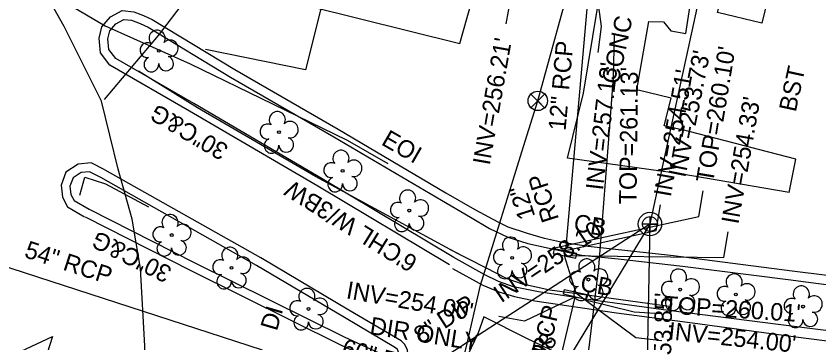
# Model space of a CAD drawing. Extents: x 2100323 to 2109811, y 740376 to 749755.
# Drawn here: x 2105761.6 to 2105946.2, y 743169.5 to 743244.5 of the extents above; entities that cross this region are included whole.
import ezdxf

# ---------------------------------------------------------------- set-up
doc = ezdxf.new("R2010")
doc.units = 0
for name, color, linetype in [('Exist Other Culture Fence Line', 7, 'Continuous'), ('Exist Other Culture Fence Line Text', 7, 'Continuous'), ('Exist Roads Change in Surface', 7, 'Continuous'), ('Exist Roads Change in Surface Text', 7, 'Continuous'), ('Exist Roads Curbs', 7, 'Continuous'), ('Exist Roads EOP Other', 7, 'Continuous'), ('Exist Roads EOP Other Text', 7, 'Continuous'), ('Exist Structure Minor Catch Basin', 7, 'Continuous'), ('Exist Structure Minor Catch Basin Text', 7, 'Continuous'), ('Exist Structure Minor Catch Basin Top Elevation', 7, 'Continuous'), ('Exist Structure Minor Drop Inlet Leader', 7, 'Continuous'), ('Exist Structure Minor Drop Inlet Text', 7, 'Continuous'), ('Exist Structure Minor Pipes RCP 12 Inch', 7, 'Continuous'), ('Exist Structure Minor Pipes RCP 12 Inch Invert', 7, 'Continuous'), ('Exist Structure Minor Pipes RCP 12 Inch Leader', 7, 'Continuous'), ('Exist Structure Minor Pipes RCP 12 Inch Text', 7, 'Continuous'), ('Exist Structure Minor Pipes RCP 54 Inch', 7, 'Continuous'), ('Exist Structure Minor Pipes RCP 54 Inch Text', 7, 'Continuous'), ('Exist Structure Minor Pipes RCP 60 Inch Text', 7, 'Continuous'), ('Exist Utilities Gas UG Line SUE LOS B', 7, 'Continuous'), ('Exist Utilities Other Unknown UG SUE LOS B', 7, 'Continuous'), ('Exist Utilities Sanitary Sewer Manhole CELL', 7, 'Continuous'), ('Exist Utilities Sanitary Sewer Manhole Text', 7, 'Continuous'), ('Exist Utilities Sanitary Sewer UG Line', 7, 'Continuous'), ('Exist Utilities Sanitary Sewer UG Line Invert Elevation', 7, 'Continuous'), ('Exist Utilities Sanitary Sewer UG Line Text', 7, 'Continuous'), ('Exist Utilities TV UG Cable SUE LOS C', 7, 'Continuous'), ('Exist Utilities Water UG Line SUE LOS B', 7, 'Continuous'), ('Exist Utilities Water UG Line SUE LOS B Text', 7, 'Continuous'), ('Exist Utilities Water Valve CELL', 7, 'Continuous'), ('Exist Vegetation Tree CELL', 7, 'Continuous')]:
    doc.layers.add(name, color=color, linetype=linetype)

msp = doc.modelspace()

# ---------------------------------------------------------------- linework, layer by layer
at = {"layer": 'Exist Other Culture Fence Line'}
for points in [[(2105863.23, 743189.96), (2105830.44, 743207.68), (2105803.36, 743223.47), (2105789.79, 743231.9)], [(2105776.28, 743203.41), (2105777.49, 743207.57), (2105782.19, 743206.02), (2105792.07, 743200.74)], [(2105911.72, 743177.82), (2105895.63, 743180.08), (2105884.33, 743181.63), (2105878.01, 743182.98), (2105874.51, 743184.19), (2105869.59, 743186.74), (2105861.47, 743190.83)]]:
    msp.add_lwpolyline(points, dxfattribs=at)
at = {"layer": 'Exist Roads Change in Surface'}
for points in [[(2105939.32, 743204.04), (2105914.25, 743208.31), (2105907.07, 743209.3), (2105888.4, 743211.91), (2105892.08, 743226.8), (2105895.27, 743246.36), (2105896.37, 743253.03), (2105887.36, 743255.01), (2105890.02, 743268.1), (2105882.17, 743269.66)], [(2105939.32, 743204.04), (2105940.84, 743211.68), (2105916.31, 743218.03), (2105910.55, 743219.33), (2105912.2, 743225.67), (2105904.31, 743227.62), (2105907.03, 743243.31), (2105910.46, 743243.19), (2105912.14, 743241.17), (2105915.56, 743240.49), (2105919.18, 743264), (2105920.16, 743268.98), (2105927.32, 743267.46)], [(2105920.61, 743139.43), (2105925.3, 743139.37), (2105926.24, 743160.88), (2105899.86, 743163.56), (2105891.36, 743164.59), (2105879.05, 743170.54), (2105869.15, 743175.49), (2105867.79, 743171.54), (2105864.8, 743165.33), (2105861.31, 743160.93), (2105859.76, 743159.61)]]:
    msp.add_lwpolyline(points, dxfattribs=at)
at = {"layer": 'Exist Roads Curbs'}
for points in [[(2105925.8, 743257.03), (2105935.9, 743254.57), (2105933.02, 743242.91), (2105922.88, 743245.36), (2105925.8, 743257.03)], [(2105862.25, 743189.09), (2105832, 743207.18), (2105802.52, 743224.45), (2105784.57, 743234.76), (2105783, 743236.85), (2105782.75, 743239.3), (2105783.19, 743241.11), (2105784.6, 743242.73), (2105786.42, 743243.73), (2105788.21, 743243.57), (2105790.15, 743242.8), (2105792, 743241.96), (2105810.89, 743230.51), (2105834.69, 743216.84), (2105859.4, 743202.25), (2105866.07, 743198.39)], [(2105781.16, 743207.44), (2105778.52, 743208.77), (2105776.59, 743208.61), (2105774.76, 743207.39), (2105774.02, 743205.44), (2105774.23, 743203.58), (2105774.97, 743202.19), (2105778.41, 743200.19)], [(2105778.41, 743200.19), (2105802.71, 743187.9), (2105837.23, 743170.79), (2105847.88, 743165.88), (2105848.7, 743165.72), (2105849.42, 743166.04), (2105849.7, 743166.65), (2105849.62, 743167.24), (2105849.3, 743167.97), (2105848.88, 743168.4), (2105837.11, 743175.3), (2105816.93, 743187.29), (2105781.16, 743207.44)], [(2105866.07, 743198.39), (2105870.46, 743195.76), (2105874.63, 743193.79), (2105879.24, 743192.28), (2105887.29, 743190.52), (2105891.64, 743189.66), (2105900, 743188.76), (2105914.81, 743187.12), (2105939.07, 743184.06), (2105965.22, 743180.58)], [(2105963.51, 743170.33), (2105937.4, 743173.63), (2105911.58, 743176.95), (2105893.63, 743179.36), (2105881.73, 743181.25), (2105875.98, 743182.39), (2105872.52, 743183.56), (2105869.23, 743185.21), (2105862.25, 743189.09)]]:
    msp.add_lwpolyline(points, dxfattribs=at)
at = {"layer": 'Exist Roads EOP Other'}
for points in [[(2105882.17, 743269.66), (2105880.66, 743262.44), (2105865.24, 743268.67), (2105864.45, 743265.69), (2105846.37, 743272.06), (2105844.16, 743261.88), (2105836.07, 743263.68), (2105828.2, 743232.18), (2105805.18, 743236.86)], [(2105861.23, 743187.38), (2105830.98, 743205.46), (2105801.52, 743222.72), (2105783.21, 743233.23), (2105781.07, 743236.1), (2105780.73, 743239.44), (2105781.36, 743242.06), (2105783.32, 743244.32), (2105786, 743245.78), (2105788.68, 743245.53), (2105790.93, 743244.64), (2105792.93, 743243.74), (2105811.91, 743232.23), (2105835.7, 743218.57), (2105860.4, 743203.98), (2105867.07, 743200.12)], [(2105782.07, 743209.22), (2105778.92, 743210.81), (2105775.91, 743210.56), (2105773.11, 743208.69), (2105771.98, 743205.69), (2105772.29, 743202.98), (2105773.47, 743200.75), (2105777.4, 743198.46)], [(2105777.51, 743198.41), (2105801.82, 743186.11), (2105836.36, 743168.98), (2105847.26, 743163.97), (2105848.94, 743163.64), (2105850.93, 743164.52), (2105851.75, 743166.34), (2105851.57, 743167.79), (2105850.98, 743169.1), (2105850.13, 743169.99), (2105838.13, 743177.03), (2105817.93, 743189.02), (2105782.14, 743209.18)], [(2105962.88, 743183.14), (2105939.99, 743185.97), (2105912.73, 743189.46), (2105893.09, 743191.65), (2105887.21, 743192.53), (2105883.08, 743193.5), (2105879.21, 743194.64), (2105874.75, 743196.09), (2105872.44, 743197.21), (2105867.18, 743200.08)], [(2105861.96, 743186.56), (2105868.92, 743182.77), (2105872.57, 743181.25), (2105876.19, 743180.12), (2105880.84, 743179.17), (2105899.66, 743176.42), (2105915.95, 743174.22), (2105940.86, 743170.91), (2105961.83, 743168.21)]]:
    msp.add_lwpolyline(points, dxfattribs=at)
at = {"layer": 'Exist Structure Minor Catch Basin'}
for points in [[(2105885.09, 743190.01), (2105890.26, 743188.96), (2105890.48, 743190.05), (2105885.32, 743191.1)], [(2105887.72, 743181.79), (2105892.8, 743180.6), (2105892.54, 743179.48), (2105887.46, 743180.68)]]:
    msp.add_lwpolyline(points, close=True, dxfattribs=at)
at = {"layer": 'Exist Structure Minor Catch Basin Top Elevation'}
for points in [[(2105885.37, 743191.34), (2105918.53, 743198.53), (2105919.52, 743204.44)], [(2105892.51, 743179.39), (2105903.69, 743176.66), (2105909.68, 743176.28)]]:
    msp.add_lwpolyline(points, dxfattribs=at)
at = {"layer": 'Exist Structure Minor Drop Inlet Leader'}
msp.add_lwpolyline([(2105757.87, 743165.34), (2105770.06, 743170.94), (2105768.19, 743165.23)], dxfattribs=at)
at = {"layer": 'Exist Structure Minor Pipes RCP 12 Inch'}
for p, q in [((2105893.48, 743253.57), (2105887.93, 743190.69)), ((2105887.58, 743189.54), (2105890.3, 743181.02)), ((2105890.05, 743180.03), (2105884.8, 743157.94))]:
    msp.add_line(p, q, dxfattribs=at)
at = {"layer": 'Exist Structure Minor Pipes RCP 12 Inch Leader'}
for points in [[(2105894.47, 743254.06), (2105896.08, 743242.11), (2105895.38, 743236.15)], [(2105893.48, 743253.57), (2105875.25, 743248.63), (2105874.21, 743242.72)], [(2105887.93, 743190.69), (2105908.74, 743195.31), (2105909.78, 743201.22)], [(2105887.58, 743189.54), (2105924.28, 743189.07), (2105925.32, 743194.98)], [(2105890.05, 743180.03), (2105878.51, 743174.52), (2105872.6, 743175.56)], [(2105890.3, 743181.02), (2105904.09, 743170.7), (2105910.05, 743170.07)]]:
    msp.add_lwpolyline(points, dxfattribs=at)
at = {"layer": 'Exist Structure Minor Pipes RCP 54 Inch'}
msp.add_line((2105707.5, 743203.8), (2105818.22, 743167.9), dxfattribs=at)
at = {"layer": 'Exist Utilities Gas UG Line SUE LOS B'}
for points in [[(2105781.95, 743225.34), (2105794.35, 743240.04), (2105801.6, 743249.59), (2105808.97, 743263.8), (2105825.46, 743297.93), (2105834.31, 743322.46), (2105841.28, 743349.16), (2105845.19, 743367.8), (2105857.44, 743395.04), (2105863.48, 743393.68), (2105872.76, 743391.93)], [(2105791.26, 743089.34), (2105786.92, 743093.66), (2105787.87, 743112.69), (2105787.51, 743111.84), (2105790.56, 743148.81), (2105791.22, 743168.81), (2105790.21, 743186.6), (2105788.36, 743197.89), (2105785.12, 743209.4), (2105781.3, 743224.97), (2105772.71, 743242.1), (2105765.5, 743254.96), (2105755.26, 743267.66), (2105747.24, 743277.54), (2105735.93, 743286.52), (2105722.25, 743299.68), (2105701.77, 743320.11)]]:
    msp.add_lwpolyline(points, dxfattribs=at)
at = {"layer": 'Exist Utilities Other Unknown UG SUE LOS B'}
msp.add_lwpolyline([(2105868.25, 743073.98), (2105871.22, 743085.65), (2105881.32, 743119.06), (2105889.44, 743144.06), (2105890.62, 743149.81), (2105892.56, 743162.16), (2105893.62, 743170.39), (2105895.54, 743186.91), (2105897.47, 743211.36), (2105898.97, 743230.43), (2105899.2, 743240.29)], dxfattribs=at)
at = {"layer": 'Exist Utilities Sanitary Sewer Manhole CELL'}
msp.add_lwpolyline([(2105907.32, 743198.51), (2105907.32, 743195.08), (2105907.32, 743196.79), (2105909.04, 743196.79), (2105905.61, 743196.79)], dxfattribs=at)
for radius in [2.69, 1.71]:
    msp.add_circle((2105907.32, 743196.79), radius, dxfattribs=at)
at = {"layer": 'Exist Utilities Sanitary Sewer UG Line'}
for p, q in [((2105969.09, 743480.25), (2105907.32, 743196.8)), ((2105907.32, 743196.79), (2105903.79, 743029.64))]:
    msp.add_line(p, q, dxfattribs=at)
for points in [[(2105833.99, 743149.37), (2105907.32, 743196.8)], [(2105907.32, 743196.79), (2105867.55, 743131.18)]]:
    msp.add_lwpolyline(points, dxfattribs=at)
at = {"layer": 'Exist Utilities TV UG Cable SUE LOS C'}
msp.add_lwpolyline([(2105678.47, 743284.23), (2105863.6, 743238.26), (2105873.33, 743272.73), (2105930.99, 743269.91)], dxfattribs=at)
at = {"layer": 'Exist Utilities Water UG Line SUE LOS B'}
for points in [[(2105846.32, 743105.22), (2105850.76, 743118.28), (2105855.75, 743136.14), (2105860.82, 743151.34), (2105865.06, 743168.37), (2105868.39, 743182.74), (2105878.3, 743214.61), (2105881.54, 743225.07), (2105890.25, 743256.49), (2105903.31, 743306.9), (2105911.01, 743338), (2105918.14, 743372.81), (2105926.9, 743398.91), (2105930.19, 743413.08), (2105931.7, 743419.46), (2105937.1, 743442.2)], [(2105692.08, 743319.46), (2105716.56, 743294.69), (2105716.55, 743294.69), (2105736.83, 743275.67), (2105763.3, 743253.47), (2105782.11, 743242.27), (2105801.64, 743233.53), (2105820.58, 743224.35), (2105837.75, 743216.06), (2105847.11, 743210.66)]]:
    msp.add_lwpolyline(points, dxfattribs=at)
at = {"layer": 'Exist Utilities Water Valve CELL'}
msp.add_lwpolyline([(2105883.12, 743226.63), (2105879.97, 743223.48), (2105881.55, 743225.06), (2105883.12, 743223.48), (2105879.97, 743226.63)], dxfattribs=at)
msp.add_circle((2105881.55, 743225.06), 2.23, dxfattribs=at)
at = {"layer": 'Exist Vegetation Tree CELL'}
for p, q in [((2105794.45, 743236.54), (2105794.45, 743236.54)), ((2105822.06, 743217.86), (2105822.06, 743217.86)), ((2105836.7, 743208.99), (2105836.7, 743208.99)), ((2105852.02, 743199.87), (2105852.02, 743199.87)), ((2105797.42, 743194.25), (2105797.42, 743194.25)), ((2105875.67, 743189.04), (2105875.67, 743189.04)), ((2105811.16, 743186.72), (2105811.16, 743186.72)), ((2105893.18, 743184.03), (2105893.18, 743184.03)), ((2105914.27, 743181.72), (2105914.27, 743181.72)), ((2105927.06, 743180.61), (2105927.06, 743180.61)), ((2105828.86, 743177.29), (2105828.86, 743177.29)), ((2105942.5, 743177.83), (2105942.5, 743177.83))]:
    msp.add_line(p, q, dxfattribs=at)
for centre in [(2105794.45, 743236.54), (2105822.06, 743217.86), (2105836.7, 743208.99), (2105852.02, 743199.87), (2105797.42, 743194.25), (2105875.67, 743189.04), (2105811.16, 743186.72), (2105893.18, 743184.03), (2105914.27, 743181.72), (2105927.06, 743180.61), (2105942.5, 743177.83), (2105828.86, 743177.29)]:
    msp.add_circle(centre, 0.326, dxfattribs=at)
for centre, radius, start, end in [((2105794.06, 743239.42), 1.86, 330.1651, 219.7134), ((2105797, 743237.13), 1.9, 257.1011, 134.1999), ((2105791.84, 743236.7), 1.73, 62.6636, 279.3457), ((2105796.12, 743233.64), 1.7, 181.2822, 74.56), ((2105792.74, 743233.42), 1.69, 111.5671, 6.231), ((2105821.68, 743220.73), 1.86, 330.1651, 219.7134), ((2105819.45, 743218.01), 1.73, 62.6636, 279.3457), ((2105824.61, 743218.45), 1.9, 257.1011, 134.1999), ((2105820.36, 743214.74), 1.69, 111.5671, 6.231), ((2105823.73, 743214.96), 1.7, 181.2822, 74.56), ((2105836.31, 743211.86), 1.86, 330.1651, 219.7134), ((2105839.25, 743209.58), 1.9, 257.1011, 134.1999), ((2105834.09, 743209.14), 1.73, 62.6636, 279.3457), ((2105838.37, 743206.09), 1.7, 181.2822, 74.56), ((2105834.99, 743205.87), 1.69, 111.5671, 6.231), ((2105851.63, 743202.74), 1.86, 330.1651, 219.7134), ((2105854.57, 743200.45), 1.9, 257.1011, 134.1999), ((2105849.41, 743200.02), 1.73, 62.6636, 279.3457), ((2105797.04, 743197.13), 1.86, 330.1651, 219.7134), ((2105853.69, 743196.97), 1.7, 181.2822, 74.56), ((2105799.97, 743194.84), 1.9, 257.1011, 134.1999), ((2105850.31, 743196.75), 1.69, 111.5671, 6.231), ((2105794.82, 743194.41), 1.73, 62.6636, 279.3457), ((2105799.1, 743191.35), 1.7, 181.2822, 74.56), ((2105875.28, 743191.92), 1.86, 330.1651, 219.7134), ((2105795.72, 743191.13), 1.69, 111.5671, 6.231), ((2105810.78, 743189.6), 1.86, 330.1651, 219.7134), ((2105878.22, 743189.63), 1.9, 257.1011, 134.1999), ((2105813.71, 743187.31), 1.9, 257.1011, 134.1999), ((2105873.06, 743189.2), 1.73, 62.6636, 279.3457), ((2105808.56, 743186.88), 1.73, 62.6636, 279.3457), ((2105873.96, 743185.92), 1.69, 111.5671, 6.231), ((2105877.34, 743186.14), 1.7, 181.2822, 74.56), ((2105892.8, 743186.91), 1.86, 330.1651, 219.7134), ((2105812.84, 743183.83), 1.7, 181.2822, 74.56), ((2105890.58, 743184.19), 1.73, 62.6636, 279.3457), ((2105895.73, 743184.62), 1.9, 257.1011, 134.1999), ((2105913.88, 743184.59), 1.86, 330.1651, 219.7134), ((2105809.46, 743183.6), 1.69, 111.5671, 6.231), ((2105911.66, 743181.87), 1.73, 62.6636, 279.3457), ((2105916.81, 743182.31), 1.9, 257.1011, 134.1999), ((2105926.67, 743183.48), 1.86, 330.1651, 219.7134), ((2105828.48, 743180.16), 1.86, 330.1651, 219.7134), ((2105891.48, 743180.91), 1.69, 111.5671, 6.231), ((2105894.86, 743181.14), 1.7, 181.2822, 74.56), ((2105924.45, 743180.76), 1.73, 62.6636, 279.3457), ((2105929.61, 743181.2), 1.9, 257.1011, 134.1999), ((2105942.11, 743180.71), 1.86, 330.1651, 219.7134), ((2105912.56, 743178.6), 1.69, 111.5671, 6.231), ((2105915.94, 743178.82), 1.7, 181.2822, 74.56), ((2105945.04, 743178.42), 1.9, 257.1011, 134.1999), ((2105826.26, 743177.44), 1.73, 62.6636, 279.3457), ((2105831.41, 743177.88), 1.9, 257.1011, 134.1999), ((2105925.35, 743177.49), 1.69, 111.5671, 6.231), ((2105928.73, 743177.71), 1.7, 181.2822, 74.56), ((2105939.89, 743177.99), 1.73, 62.6636, 279.3457), ((2105940.79, 743174.71), 1.69, 111.5671, 6.231), ((2105944.17, 743174.93), 1.7, 181.2822, 74.56), ((2105827.16, 743174.17), 1.69, 111.5671, 6.231), ((2105830.54, 743174.39), 1.7, 181.2822, 74.56)]:
    msp.add_arc(centre, radius, start, end, dxfattribs=at)

# ---------------------------------------------------------------- texts
at = {"layer": 'Exist Other Culture Fence Line Text'}
msp.add_text("6'CHL W/3BW", height=4, rotation=148.1234, dxfattribs=at).set_placement((2105854.22, 743188.9))
at = {"layer": 'Exist Roads Change in Surface Text'}
msp.add_text('CONC', height=4, rotation=77.9151, dxfattribs=at).set_placement((2105900.07, 743228.69))
at = {"layer": 'Exist Roads EOP Other Text'}
for s, rotation, p in [('BST', 77.8136, (2105940.83, 743222.35)), ('30"C&G', 149.63, (2105810.75, 743214.67)), ('30"C&G', 153.6298, (2105797.75, 743186.71))]:
    msp.add_text(s, height=4, rotation=rotation, dxfattribs=at).set_placement(p)
at = {"layer": 'Exist Structure Minor Catch Basin Text'}
for p in [(2105889.58, 743195.23), (2105891.12, 743181.5)]:
    msp.add_text('CB', height=4, rotation=350, dxfattribs=at).set_placement(p)
at = {"layer": 'Exist Structure Minor Catch Basin Top Elevation'}
for s, rotation, p in [("TOP=260.10'", 80.5089, (2105921.82, 743206.09)), ("TOP=260.01'", 356.3738, (2105910.37, 743176.29))]:
    msp.add_text(s, height=4, rotation=rotation, dxfattribs=at).set_placement(p)
at = {"layer": 'Exist Structure Minor Drop Inlet Text'}
msp.add_text('DI', height=4, rotation=73.7443, dxfattribs=at).set_placement((2105821.58, 743172.07))
at = {"layer": 'Exist Structure Minor Pipes RCP 12 Inch Invert'}
for s, rotation, p in [("INV=256.21'", 80, (2105870.5, 743210.13)), ("INV=257.13'", 83.2695, (2105896.5, 743204.41)), ("INV=254.51'", 80, (2105912.1, 743202.85)), ("INV=254.33'", 80, (2105927.63, 743196.6)), ("INV=254.00'", 350, (2105837.34, 743179.75)), ('DIR ONLY', 351.0739, (2105842.76, 743171.55)), ("INV=254.00'", 353.9972, (2105911.43, 743170.3))]:
    msp.add_text(s, height=4, rotation=rotation, dxfattribs=at).set_placement(p)
at = {"layer": 'Exist Structure Minor Pipes RCP 12 Inch Text'}
for s, rotation, p in [('12" RCP', 84.9603, (2105887.93, 743218.09)), ('RCP', 107.6951, (2105886.45, 743197.94)), ('12"', 107.6951, (2105881, 743198.55)), ('12" RCP', 76.6318, (2105881.86, 743157.53))]:
    msp.add_text(s, height=4, rotation=rotation, dxfattribs=at).set_placement(p)
at = {"layer": 'Exist Structure Minor Pipes RCP 54 Inch Text'}
msp.add_text('54" RCP', height=4, rotation=342.037, dxfattribs=at).set_placement((2105763.33, 743189.23))
at = {"layer": 'Exist Structure Minor Pipes RCP 60 Inch Text'}
msp.add_text('60" RCP', height=4, rotation=344.7943, dxfattribs=at).set_placement((2105836.23, 743166.66))
at = {"layer": 'Exist Utilities Sanitary Sewer Manhole Text'}
msp.add_text("TOP=261.13'", height=4, rotation=89.3017, dxfattribs=at).set_placement((2105904.22, 743201.3))
at = {"layer": 'Exist Utilities Sanitary Sewer UG Line Invert Elevation'}
for s, rotation, p in [("INV=253.73'", 78.6971, (2105915.43, 743207.3)), ("INV=258.10'", 34.0911, (2105873.13, 743178.56)), ("INV=253.85'", 89.0296, (2105911.95, 743151.59)), ("INV=254.98'", 58.177, (2105871.2, 743146.04))]:
    msp.add_text(s, height=4, rotation=rotation, dxfattribs=at).set_placement(p)
at = {"layer": 'Exist Utilities Sanitary Sewer UG Line Text'}
msp.add_text('8" DIP', height=4, rotation=32.8902, dxfattribs=at).set_placement((2105854.72, 743169.12))
at = {"layer": 'Exist Utilities Water UG Line SUE LOS B Text'}
msp.add_text('EOI', height=4, rotation=330.0025, dxfattribs=at).set_placement((2105845.36, 743215.13))

doc.saveas('drawing.dxf')
